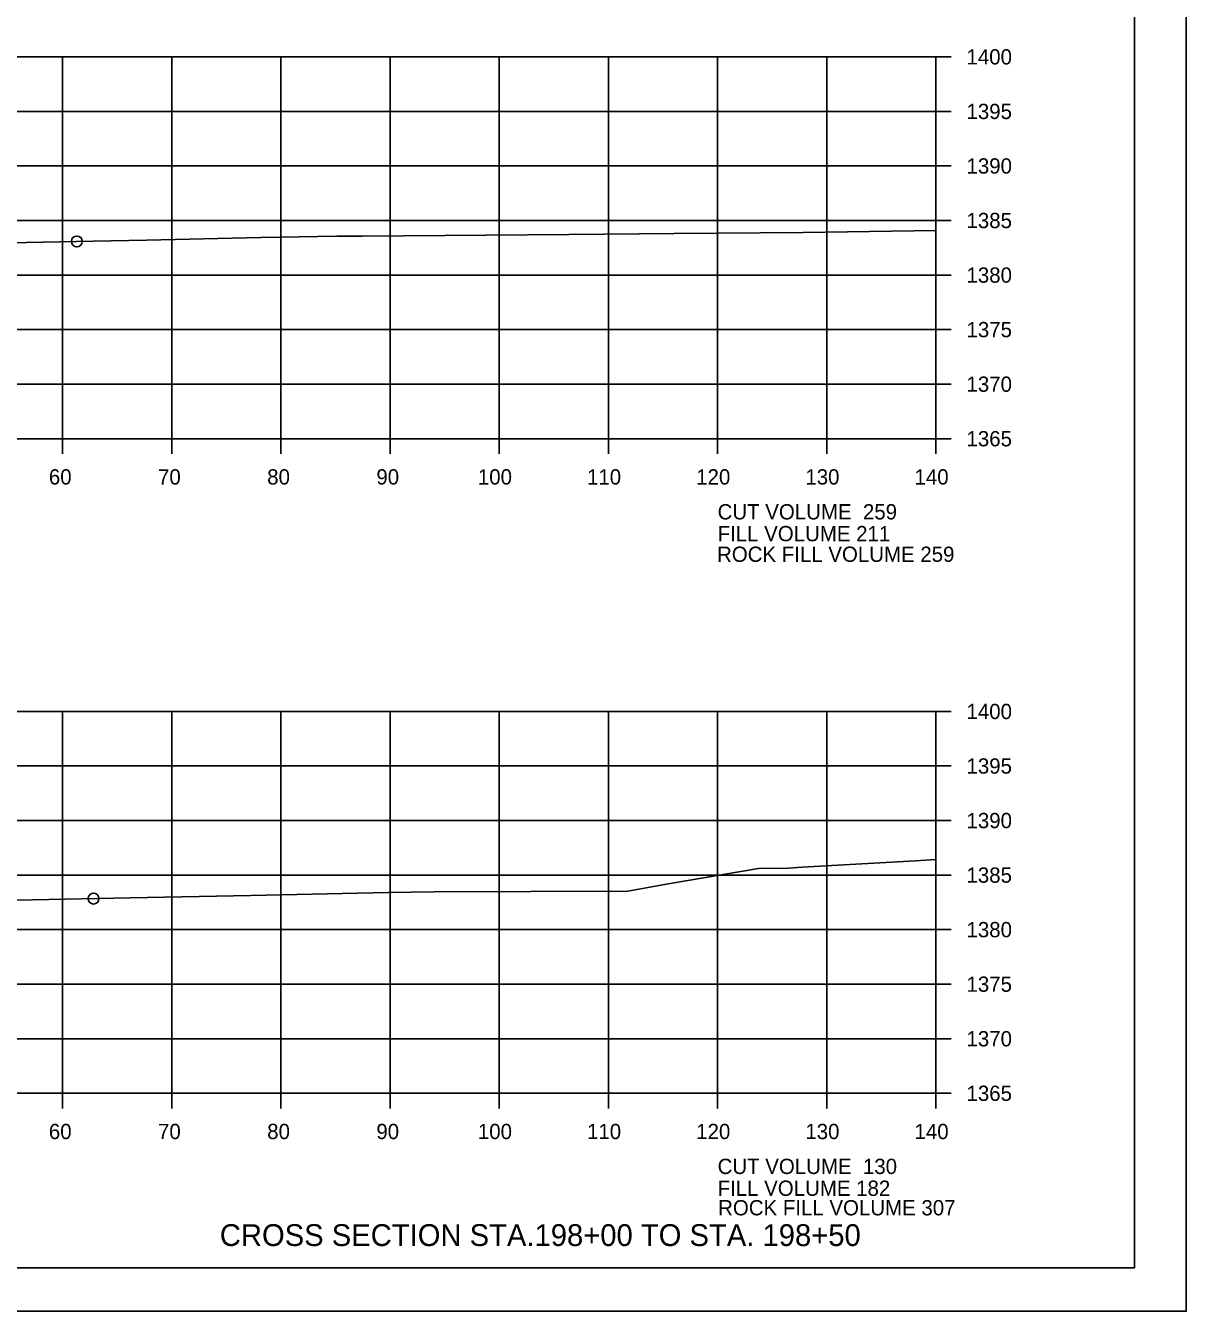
# Model space of a CAD drawing. Extents: x 1374311 to 1383814, y 384102 to 406278.
# Drawn here: x 1382696.7 to 1382803, y 401585 to 401702.8 of the extents above; entities that cross this region are included whole.
import ezdxf

# ---------------------------------------------------------------- set-up
doc = ezdxf.new("R2010")
doc.units = 0
for name, color, linetype in [('R_Axis', 7, 'Continuous'), ('R_Axis Annot', 7, 'Continuous'), ('R_Border', 7, 'Continuous'), ('R_Draft', 7, 'Continuous'), ('R_Exist Surface', 7, 'Continuous'), ('R_Fin Surface', 7, 'Continuous'), ('R_Grid', 7, 'Continuous'), ('R_No Plot', 7, 'Continuous')]:
    doc.layers.add(name, color=color, linetype=linetype)

msp = doc.modelspace()

# ---------------------------------------------------------------- linework, layer by layer
at = {"layer": 'R_Axis'}
for p, q in [((1382780.07, 401664.98), (1382780.07, 401699.98)), ((1382781.47, 401699.98), (1382780.07, 401699.98)), ((1382781.47, 401694.98), (1382780.07, 401694.98)), ((1382781.47, 401689.98), (1382780.07, 401689.98)), ((1382781.47, 401684.98), (1382780.07, 401684.98)), ((1382781.47, 401679.98), (1382780.07, 401679.98)), ((1382781.47, 401674.98), (1382780.07, 401674.98)), ((1382781.47, 401669.98), (1382780.07, 401669.98)), ((1382500.07, 401664.98), (1382780.07, 401664.98)), ((1382700.07, 401663.58), (1382700.07, 401664.98)), ((1382710.07, 401663.58), (1382710.07, 401664.98)), ((1382720.07, 401663.58), (1382720.07, 401664.98)), ((1382730.07, 401663.58), (1382730.07, 401664.98)), ((1382740.07, 401663.58), (1382740.07, 401664.98)), ((1382750.07, 401663.58), (1382750.07, 401664.98)), ((1382760.07, 401663.58), (1382760.07, 401664.98)), ((1382770.07, 401663.58), (1382770.07, 401664.98)), ((1382780.07, 401663.58), (1382780.07, 401664.98)), ((1382781.47, 401664.98), (1382780.07, 401664.98)), ((1382780.07, 401604.98), (1382780.07, 401639.98)), ((1382781.47, 401639.98), (1382780.07, 401639.98)), ((1382781.47, 401634.98), (1382780.07, 401634.98)), ((1382781.47, 401629.98), (1382780.07, 401629.98)), ((1382781.47, 401624.98), (1382780.07, 401624.98)), ((1382781.47, 401619.98), (1382780.07, 401619.98)), ((1382781.47, 401614.98), (1382780.07, 401614.98)), ((1382781.47, 401609.98), (1382780.07, 401609.98)), ((1382500.07, 401604.98), (1382780.07, 401604.98)), ((1382700.07, 401603.58), (1382700.07, 401604.98)), ((1382710.07, 401603.58), (1382710.07, 401604.98)), ((1382720.07, 401603.58), (1382720.07, 401604.98)), ((1382730.07, 401603.58), (1382730.07, 401604.98)), ((1382740.07, 401603.58), (1382740.07, 401604.98)), ((1382750.07, 401603.58), (1382750.07, 401604.98)), ((1382760.07, 401603.58), (1382760.07, 401604.98)), ((1382770.07, 401603.58), (1382770.07, 401604.98)), ((1382780.07, 401603.58), (1382780.07, 401604.98)), ((1382781.47, 401604.98), (1382780.07, 401604.98))]:
    msp.add_line(p, q, dxfattribs=at)
at = {"layer": 'R_Border'}
for q in [(1382798.25, 401794.44), (1382482.07, 401588.98)]:
    msp.add_line((1382798.25, 401588.98), q, dxfattribs=at)
at = {"layer": 'R_Exist Surface'}
for points in [[(1382584.6, 401681.21), (1382597.14, 401681.56), (1382605.08, 401681.6), (1382616.79, 401681.85), (1382620.25, 401681.88), (1382633, 401682.02), (1382638.74, 401682.06), (1382641, 401682.1), (1382660, 401682.27), (1382671.15, 401682.47), (1382687.6, 401682.78), (1382702.87, 401683.1), (1382707.76, 401683.19), (1382718.22, 401683.41), (1382725.18, 401683.53), (1382727.51, 401683.55), (1382746.44, 401683.71), (1382756.1, 401683.78), (1382767.9, 401683.87), (1382780.07, 401684.07)], [(1382572.09, 401620), (1382588.5, 401620.19), (1382592.09, 401620.28), (1382607.35, 401620.71), (1382619.96, 401621.13), (1382629.3, 401621.41), (1382650.82, 401622.16), (1382652.02, 401622.19), (1382657.88, 401622.2), (1382674.54, 401622.26), (1382678.9, 401622.36), (1382697.32, 401622.72), (1382706.26, 401622.9), (1382717.31, 401623.12), (1382729.92, 401623.37), (1382734.07, 401623.46), (1382751.86, 401623.52), (1382755.53, 401624.18), (1382763.83, 401625.57), (1382766.55, 401625.61), (1382767.83, 401625.7), (1382778.21, 401626.3), (1382780.07, 401626.41)]]:
    msp.add_lwpolyline(points, dxfattribs=at)
at = {"layer": 'R_Grid'}
for p, q in [((1382500.07, 401699.98), (1382780.07, 401699.98)), ((1382700.07, 401664.98), (1382700.07, 401699.98)), ((1382710.07, 401664.98), (1382710.07, 401699.98)), ((1382720.07, 401664.98), (1382720.07, 401699.98)), ((1382730.07, 401664.98), (1382730.07, 401699.98)), ((1382740.07, 401664.98), (1382740.07, 401699.98)), ((1382750.07, 401664.98), (1382750.07, 401699.98)), ((1382760.07, 401664.98), (1382760.07, 401699.98)), ((1382770.07, 401664.98), (1382770.07, 401699.98)), ((1382780.07, 401664.98), (1382780.07, 401699.98)), ((1382500.07, 401694.98), (1382780.07, 401694.98)), ((1382500.07, 401689.98), (1382780.07, 401689.98)), ((1382500.07, 401684.98), (1382780.07, 401684.98)), ((1382500.07, 401679.98), (1382780.07, 401679.98)), ((1382500.07, 401674.98), (1382780.07, 401674.98)), ((1382500.07, 401669.98), (1382780.07, 401669.98)), ((1382500.07, 401664.98), (1382780.07, 401664.98)), ((1382500.07, 401639.98), (1382780.07, 401639.98)), ((1382700.07, 401604.98), (1382700.07, 401639.98)), ((1382710.07, 401604.98), (1382710.07, 401639.98)), ((1382720.07, 401604.98), (1382720.07, 401639.98)), ((1382730.07, 401604.98), (1382730.07, 401639.98)), ((1382740.07, 401604.98), (1382740.07, 401639.98)), ((1382750.07, 401604.98), (1382750.07, 401639.98)), ((1382760.07, 401604.98), (1382760.07, 401639.98)), ((1382770.07, 401604.98), (1382770.07, 401639.98)), ((1382780.07, 401604.98), (1382780.07, 401639.98)), ((1382500.07, 401634.98), (1382780.07, 401634.98)), ((1382500.07, 401629.98), (1382780.07, 401629.98)), ((1382500.07, 401624.98), (1382780.07, 401624.98)), ((1382500.07, 401619.98), (1382780.07, 401619.98)), ((1382500.07, 401614.98), (1382780.07, 401614.98)), ((1382500.07, 401609.98), (1382780.07, 401609.98)), ((1382500.07, 401604.98), (1382780.07, 401604.98))]:
    msp.add_line(p, q, dxfattribs=at)
at = {"layer": 'R_No Plot'}
msp.add_line((1382469.67, 401585), (1382803, 401585), dxfattribs=at)
for points in [[(1382469.66, 401798.34), (1382803, 401798.34), (1382803, 401585), (1382469.66, 401585)], [(1382715.99, 401794.44), (1382715.99, 401784.56), (1382751.72, 401784.56), (1382751.72, 401781.64), (1382774.92, 401781.64), (1382774.92, 401757.31), (1382798.25, 401757.31), (1382798.25, 401588.98), (1382482.07, 401588.98), (1382482.07, 401794.44)]]:
    msp.add_lwpolyline(points, close=True, dxfattribs=at)
for centre in [(1382701.37, 401683.06), (1382701.37, 401683.06), (1382702.9, 401622.83), (1382702.9, 401622.83)]:
    msp.add_circle(centre, 0.5, dxfattribs=at)

# ---------------------------------------------------------------- texts
at = {"layer": 'R_Axis Annot'}
for s, p in [('1400', (1382782.87, 401699.28)), ('1395', (1382782.87, 401694.28)), ('1390', (1382782.87, 401689.28)), ('1385', (1382782.87, 401684.28)), ('1380', (1382782.87, 401679.28)), ('1375', (1382782.87, 401674.28)), ('1370', (1382782.87, 401669.28)), ('1365', (1382782.87, 401664.28)), ('60', (1382698.81, 401660.78)), ('70', (1382708.81, 401660.78)), ('80', (1382718.81, 401660.78)), ('90', (1382728.81, 401660.78)), ('100', (1382738.11, 401660.78)), ('110', (1382748.11, 401660.78)), ('120', (1382758.11, 401660.78)), ('130', (1382768.11, 401660.78)), ('140', (1382778.11, 401660.78)), ('CUT VOLUME  259', (1382760.07, 401657.58)), ('FILL VOLUME 211', (1382760.07, 401655.58)), ('1400', (1382782.87, 401639.28)), ('1395', (1382782.87, 401634.28)), ('1390', (1382782.87, 401629.28)), ('1385', (1382782.87, 401624.28)), ('1380', (1382782.87, 401619.28)), ('1375', (1382782.87, 401614.28)), ('1370', (1382782.87, 401609.28)), ('1365', (1382782.87, 401604.28)), ('60', (1382698.81, 401600.78)), ('70', (1382708.81, 401600.78)), ('80', (1382718.81, 401600.78)), ('90', (1382728.81, 401600.78)), ('100', (1382738.11, 401600.78)), ('110', (1382748.11, 401600.78)), ('120', (1382758.11, 401600.78)), ('130', (1382768.11, 401600.78)), ('140', (1382778.11, 401600.78)), ('CUT VOLUME  130', (1382760.07, 401597.58)), ('FILL VOLUME 182', (1382760.07, 401595.58))]:
    msp.add_text(s, height=1.4, dxfattribs=at).set_placement(p)
at = {"layer": 'R_Draft'}
msp.add_text('CROSS SECTION STA.198+00 TO STA. 198+50', height=2, dxfattribs=at).set_placement((1382714.47, 401590.98))
at = {"layer": 'R_Fin Surface'}
for s, p in [('ROCK FILL VOLUME 259', (1382760.02, 401653.69)), ('ROCK FILL VOLUME 307', (1382760.12, 401593.79))]:
    msp.add_text(s, height=1.4, dxfattribs=at).set_placement(p)

doc.saveas('drawing.dxf')
